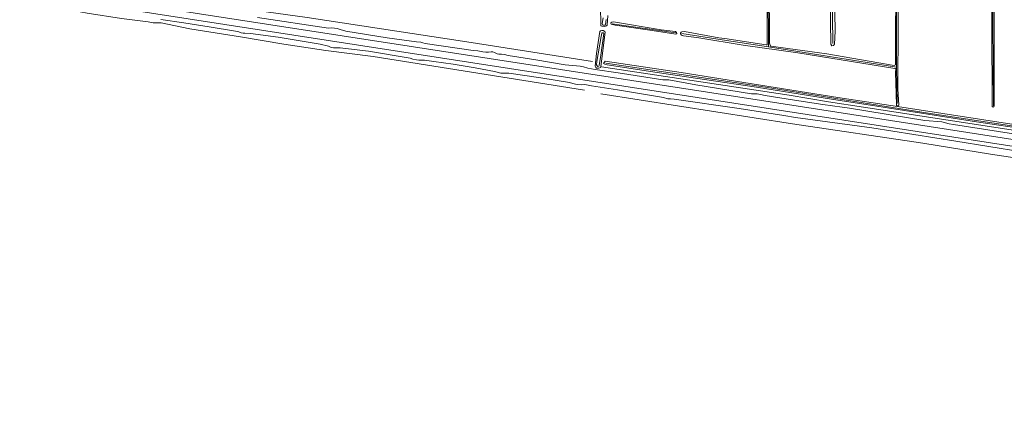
# Model space of a CAD drawing. Extents: x 177628 to 188968, y 384226 to 390673.
# Tile 332 of 393: x 186707 to 187466, y 384251 to 384564. Entities that reach past the tile are written whole.
import ezdxf

# ---------------------------------------------------------------- set-up
doc = ezdxf.new("R2010")
doc.units = 0
for name, color, linetype, lineweight in [('Q01_T', 253, 'Continuous', 9), ('T07_F', 253, 'Continuous', 9), ('T09_F', 253, 'Continuous', 9), ('T13_F', 253, 'Continuous', 9), ('W01_F', 253, 'Continuous', 9)]:
    doc.layers.add(name, color=color, linetype=linetype, lineweight=lineweight)

msp = doc.modelspace()

# ---------------------------------------------------------------- linework, layer by layer
at = {"layer": 'Q01_T', "linetype": 'Continuous'}
for points in [[(185911.203, 384713.178), (186000.145, 384699.372), (187292.38, 384499.72), (187999.855, 384390.097), (188499.942, 384313.085), (188870.824, 384255.75)], [(188870.034, 384250.659), (188499.895, 384307.795), (187999.747, 384385.247), (186999.89, 384539.685), (186000.018, 384694.382), (185910.533, 384708.249)]]:
    msp.add_lwpolyline(points, dxfattribs=at)
at = {"layer": 'T07_F', "linetype": 'Continuous'}
for points in [[(187456.322, 384788.014), (187457.617, 384561.185), (187457.954, 384497.412)], [(187283.184, 384764.112), (187284.47, 384543.372)], [(187148.849, 384531.975), (187051.907, 384547.077), (186928.698, 384565.969), (186850.434, 384576.749), (186759.235, 384590.743), (186672.807, 384603.845), (186554.377, 384622.416), (186426.879, 384641.557), (186340.983, 384655.338), (186193.256, 384677.613), (186094.699, 384693.149), (185914.988, 384720.112)], [(187383.196, 384527.592), (187382.901, 384710.322)], [(187332.62, 384670.49), (187334.142, 384545.798)], [(187212.651, 384554.153), (187163.872, 384561.079)], [(187248.677, 384548.724), (187217.599, 384553.553)], [(187284.47, 384543.372), (187248.677, 384548.724)], [(187284.47, 384543.372), (187383.196, 384527.592)], [(187570.363, 384466.925), (187551.133, 384470.158), (187485.482, 384480.284), (187407.652, 384492.223), (187336.461, 384503.484), (187282.111, 384512.124), (187159.027, 384530.718)], [(187383.196, 384527.592), (187383.842, 384499.47)], [(187155.044, 384507.027), (187303.123, 384484.009), (187403.478, 384468.962), (187455.696, 384460.545), (187525.967, 384449.942), (187599.804, 384438.997), (187647.879, 384431.374), (187733.295, 384418.152), (187803.877, 384407.044), (187894.313, 384393.008), (187970.249, 384381.607), (188072.422, 384365.876), (188183.005, 384348.906)]]:
    msp.add_lwpolyline(points, dxfattribs=at)
at = {"layer": 'T09_F', "linetype": 'Continuous'}
for points in [[(187383.939, 384798.805), (187383.724, 384712.687), (187384.45, 384561.647), (187384.267, 384510.755), (187384.965, 384498.612), (187384.804, 384497.889), (187384.432, 384497.701), (187383.546, 384497.721), (187383.288, 384498.116), (187383.146, 384498.628), (187382.516, 384523.827), (187382.624, 384526.159), (187382.32, 384526.531), (187381.899, 384526.669), (187307.231, 384538.56), (187264.92, 384544.65)], [(187458.621, 384497.451), (187458.613, 384561.659), (187457.613, 384788.673), (187456.47, 384789.808), (187455.711, 384789.805), (187455.408, 384789.652), (187454.958, 384787.904), (187456.434, 384616.15), (187456.659, 384560.729), (187457.004, 384497.357)], [(187250.797, 384549.609), (187282.59, 384544.809), (187283.383, 384544.742), (187283.476, 384544.789), (187283.52, 384545.512), (187283.166, 384602.906), (187282.235, 384683.658), (187282.329, 384764.926)], [(187284.127, 384764.023), (187284.571, 384688.865), (187285.045, 384592.935), (187285.312, 384546.241), (187285.668, 384544.494), (187285.997, 384543.959), (187286.254, 384543.797), (187329.451, 384537.803), (187381.308, 384528.998), (187381.844, 384529.093), (187382.495, 384529.422), (187382.747, 384605.748), (187381.948, 384707.528)], [(187331.436, 384670.584), (187332.116, 384579.846), (187332.469, 384545.236), (187333.232, 384544.1), (187334.674, 384544.257), (187335.429, 384545.399), (187335.847, 384555.5), (187333.894, 384670.388)], [(187155.01, 384572.042), (187155.254, 384562.881), (187155.078, 384559.989), (187155.289, 384559.571), (187155.85, 384559.153), (187157.949, 384558.928), (187158.764, 384559.164), (187159.626, 384559.54), (187160.16, 384560.102), (187160.459, 384567.493)], [(187194.847, 384555.765), (187212.971, 384553.058), (187213.762, 384553.691), (187213.642, 384554.389), (187212.87, 384555.226), (187201.653, 384556.28), (187164.889, 384562.484), (187163.608, 384562.246), (187162.956, 384561.917), (187162.888, 384561.474), (187163.194, 384560.752), (187166.274, 384559.971), (187194.847, 384555.765)], [(187151.761, 384538.166), (187150.866, 384528.255), (187151.265, 384527.464), (187151.897, 384526.907), (187153.692, 384526.82), (187154.902, 384527.431), (187155.132, 384528.131), (187158.601, 384554.58), (187158.342, 384555.209), (187156.941, 384555.903), (187155.961, 384555.876), (187155.007, 384555.569), (187154.473, 384555.008), (187151.761, 384538.166)], [(187264.92, 384544.65), (187230.676, 384550.14), (187218.943, 384551.868), (187217.777, 384552.097), (187217.193, 384552.445), (187216.841, 384552.91), (187216.654, 384553.282), (187216.698, 384553.772), (187217.092, 384554.496), (187217.65, 384554.894), (187219.701, 384554.995), (187246.086, 384550.151)], [(187250.797, 384549.609), (187246.086, 384550.151)], [(187334.547, 384502.573), (187359.724, 384498.722), (187402.381, 384492.114), (187444.81, 384485.459), (187486.235, 384479.207), (187526.219, 384472.961), (187570.102, 384465.743), (187571.501, 384466.092), (187571.814, 384466.49), (187571.691, 384467.808), (187571.488, 384468.145), (187570.059, 384468.35), (187536.509, 384473.822), (187482.203, 384482.18), (187387.254, 384496.723), (187337.988, 384504.211), (187217.173, 384523.37), (187158.403, 384532.167), (187157.28, 384530.405), (187158.208, 384529.974), (187160.039, 384529.318), (187198.634, 384523.516), (187275.246, 384512.216), (187334.547, 384502.573)]]:
    msp.add_lwpolyline(points, dxfattribs=at)
at = {"layer": 'T09_F', "linetype": 'Continuous', "extrusion": (0, 0, -1)}
msp.add_arc((-187457.802, 384497.592), 0.832, 189.778421, 343.567591, dxfattribs=at)
at = {"layer": 'T13_F', "linetype": 'Continuous'}
for points in [[(187142.455, 384509.855), (186979.6, 384535.75), (186942.998, 384540.404), (186910.683, 384545.383), (186877.129, 384551.091), (186838.088, 384557.127), (186816.127, 384561.72), (186809.945, 384561.89), (186806.118, 384562.571), (186785.517, 384565.237), (186759.039, 384569.195), (186742.802, 384572.418), (186738.707, 384572.48), (186733.41, 384573.58), (186695.685, 384578.926), (186671.911, 384582.893), (186646.938, 384587.32), (186612.962, 384592.138), (186570.284, 384598.256), (186493.102, 384610.715), (186449.703, 384618.597), (186426.563, 384622.185)], [(186815.771, 384564.394), (186833.528, 384561.827), (186853.062, 384558.808), (186873.315, 384555.367), (186875.839, 384554.838), (186877.626, 384554.06), (186879.293, 384553.843), (186880.659, 384553.864), (186884.884, 384553.656), (186906.303, 384550.664), (186938.774, 384545.34), (186945.02, 384543.752), (186947.186, 384542.771), (186948.97, 384542.608), (186950.871, 384542.5), (186953.989, 384542.629), (186956.194, 384542.378), (186976.049, 384539.889)], [(187473.427, 384476.217), (187427.217, 384483.46), (187423.76, 384483.891), (187418.252, 384485.353), (187405.124, 384486.529), (187347.074, 384496.057), (187341.27, 384496.692), (187326.489, 384498.735), (187304.509, 384502.062), (187281.818, 384505.705), (187278.338, 384506.658), (187275.826, 384506.938), (187271.421, 384507.134), (187228.359, 384514.044), (187207.734, 384517.811), (187202.866, 384517.966), (187168.579, 384523.305), (187150.877, 384525.692), (187145.155, 384526.868), (187141.751, 384527.957), (187139.296, 384528.508), (187136.282, 384528.535), (187127.548, 384529.352), (187105.127, 384533.325), (187083.731, 384536.703), (187080.909, 384537.311), (187078.493, 384537.591), (187076.426, 384537.661), (187075.286, 384537.811), (187073.215, 384538.847), (187071.784, 384539.382), (187070.701, 384539.513), (187068.442, 384539.292), (187066.549, 384539.305), (187064.173, 384539.412), (187060.21, 384540.266), (187056.733, 384540.35), (187019.702, 384545.852), (187017.942, 384546.464), (187016.453, 384546.922), (187012.937, 384547.082), (186990.267, 384550.301), (186958.532, 384555.282), (186954.103, 384556.579), (186951.725, 384557.362), (186949.811, 384557.799), (186947.724, 384557.907), (186945.059, 384557.627), (186890.383, 384565.98)], [(186976.049, 384539.889), (187008.23, 384534.477), (187010.154, 384533.811)], [(187010.154, 384533.811), (187012.886, 384533.142), (187014.769, 384533.073), (187016.576, 384533.063), (187019.246, 384532.935), (187026.337, 384532.073), (187041.318, 384530.03), (187058.133, 384527.196), (187073.094, 384524.393), (187075.299, 384523.763), (187078.064, 384523.078), (187084.245, 384523.005), (187108.867, 384519.369), (187131.114, 384515.743), (187133.57, 384514.999), (187135.581, 384514.465), (187137.34, 384514.143), (187140.411, 384514), (187142.806, 384514.241), (187147.928, 384513.198), (187168.106, 384510.028), (187197.388, 384505.308), (187203.554, 384504.211), (187206.725, 384503.295), (187208.831, 384503.149), (187211.71, 384503.005), (187261.94, 384495.794), (187296.239, 384490.367), (187305.392, 384488.687), (187364.06, 384480.726), (187429.057, 384470.565), (187479.835, 384462.246)], [(187155.771, 384527.884), (187300.486, 384505.988), (187330.744, 384500.761), (187357.665, 384496.81), (187495.118, 384475.586)]]:
    msp.add_lwpolyline(points, dxfattribs=at)
at = {"layer": 'W01_F', "linetype": 'Continuous'}
for points in [[(187156.946, 384565.643), (187156.248, 384561.179), (187156.793, 384560.099), (187157.566, 384559.909), (187157.933, 384559.949), (187158.473, 384560.125), (187158.665, 384560.608), (187159.153, 384564.242)], [(187155.144, 384536.791), (187153.935, 384528.874), (187153.497, 384528.353), (187152.839, 384528.071), (187152.217, 384528.608), (187151.895, 384529.346), (187152.005, 384531.904), (187155.37, 384551.219), (187155.88, 384553.879), (187156.278, 384554.18), (187157.098, 384554.143), (187157.44, 384553.465), (187155.144, 384536.791)]]:
    msp.add_lwpolyline(points, dxfattribs=at)

doc.saveas('drawing.dxf')
